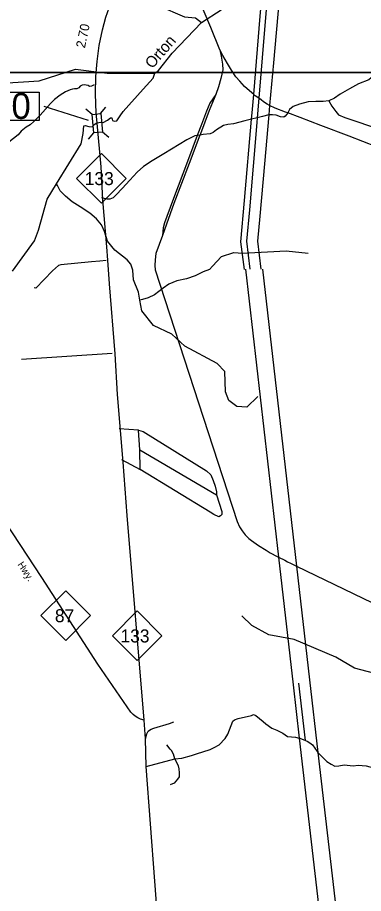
# Model space of a CAD drawing. Extents: x 2104537 to 2336408, y 34176 to 229611.
# Drawn here: x 2291783 to 2296436, y 84107 to 95887 of the extents above; entities that cross this region are included whole.
import ezdxf

# ---------------------------------------------------------------- set-up
doc = ezdxf.new("R2010")
doc.units = 0
for name, color, linetype in [('Exist Hydrographic Creek Single Shore', 7, 'Continuous'), ('Exist Hydrographic Misc Water Feature', 7, 'Continuous'), ('Exist Railroad Mainline', 7, 'Continuous'), ('Exist Railroad Siding', 7, 'Continuous'), ('Exist Road Non-System Type 51', 7, 'Continuous'), ('Exist Road Primary NC Attributed', 7, 'Continuous'), ('Exist Road Primary NC Label', 7, 'Continuous'), ('Exist Road Primary NC Mileage Hundredths English Label', 7, 'Continuous'), ('Exist Road Primary NC Shield CELL', 7, 'Continuous'), ('Exist Road Primary NC Shield Number Label', 7, 'Continuous'), ('Exist Road Primary NC Structure Standard Bridge CELL', 7, 'Continuous'), ('Exist Road Primary NC Structure Standard Bridge Number Label', 7, 'Continuous'), ('Exist Utilities Electrical Transmission Line', 7, 'Continuous'), ('Map Preparation Inset Cut Line', 7, 'Continuous'), ('Old_Level_32', 7, 'Continuous')]:
    doc.layers.add(name, color=color, linetype=linetype)

msp = doc.modelspace()

# ---------------------------------------------------------------- linework, layer by layer
at = {"layer": 'Exist Hydrographic Creek Single Shore'}
for points in [[(2294257, 95821), (2294522, 95989), (2294801, 96440), (2295534, 97348), (2295844, 97958), (2296009, 98158), (2296051, 98177)], [(2292223, 96566), (2292505, 96492), (2292736, 96319), (2293675, 96047), (2294030, 95898), (2294178, 95882), (2294257, 95821)], [(2293630, 95137), (2293680, 95172), (2293861, 95408), (2294257, 95821)], [(2292308, 93652), (2292640, 94189), (2292664, 94326), (2292677, 94430), (2292691, 94434), (2292742, 94419), (2292787, 94416), (2292823, 94453), (2292843, 94467), (2292896, 94480), (2292936, 94477), (2292992, 94508), (2293035, 94538), (2293051, 94536), (2293060, 94503), (2293085, 94494), (2293119, 94498), (2293164, 94563), (2293203, 94622), (2293474, 94921), (2293606, 95072), (2293630, 95137)], [(2291716, 92474), (2292011, 92882), (2292067, 93026), (2292180, 93443), (2292308, 93652)], [(2296674, 87043), (2296315, 87138), (2296063, 87284), (2295503, 87521), (2295161, 87587), (2294935, 87709), (2294800, 87840)]]:
    msp.add_lwpolyline(points, dxfattribs=at)
at = {"layer": 'Exist Hydrographic Misc Water Feature'}
for points in [[(2288011, 93028), (2288406, 93447), (2288718, 93933), (2288934, 94044), (2289126, 94046), (2289593, 93916), (2290019, 93855), (2290351, 93908), (2290559, 94009), (2290972, 94329), (2291195, 94548), (2291326, 94834), (2291449, 94953), (2291582, 95003), (2292073, 95033), (2292563, 95194), (2292989, 95140), (2293630, 95137)], [(2293332, 92489), (2293309, 92571), (2293259, 92630), (2293090, 92759), (2292993, 92880), (2292952, 93007), (2292914, 93100), (2292847, 93181), (2292754, 93256), (2292626, 93339), (2292516, 93407), (2292430, 93484), (2292355, 93557), (2292319, 93628), (2292308, 93652)], [(2294364, 92499), (2294407, 92545), (2294528, 92671), (2294693, 92727), (2294811, 92717), (2295394, 92748), (2295694, 92716)], [(2293428, 92087), (2293410, 92193), (2293342, 92358), (2293332, 92489)], [(2294364, 92499), (2294278, 92466), (2294170, 92413), (2294057, 92372), (2293926, 92345), (2293817, 92300), (2293742, 92246), (2293627, 92157), (2293542, 92115), (2293466, 92097), (2293428, 92087)], [(2295014, 90791), (2294866, 90649), (2294732, 90655), (2294623, 90736), (2294581, 90855), (2294570, 91127), (2294469, 91234), (2294034, 91466), (2293857, 91630), (2293614, 91743), (2293454, 91943), (2293428, 92087)]]:
    msp.add_lwpolyline(points, dxfattribs=at)
at = {"layer": 'Exist Railroad Mainline'}
for points in [[(2294502, 95454), (2294381, 95751), (2294112, 96389), (2293813, 97082), (2293809, 97092), (2293651, 97464)], [(2296613, 94148), (2296244, 94289), (2295863, 94436), (2295583, 94542), (2295417, 94604), (2295388, 94614), (2295250, 94668), (2295174, 94705), (2295141, 94721), (2295093, 94754), (2295059, 94778), (2295028, 94800), (2294980, 94835), (2294960, 94852), (2294904, 94899), (2294837, 94960), (2294774, 95030), (2294718, 95091), (2294662, 95179), (2294605, 95268), (2294544, 95376), (2294502, 95454)]]:
    msp.add_lwpolyline(points, dxfattribs=at)
at = {"layer": 'Exist Railroad Siding'}
msp.add_lwpolyline([(2294502, 95454), (2294524, 95368), (2294541, 95258), (2294544, 95184), (2294518, 95066), (2294487, 94954), (2294448, 94851), (2294362, 94635), (2294242, 94322), (2294236, 94305), (2294093, 93923), (2293887, 93387), (2293788, 93107), (2293731, 92954), (2293686, 92834), (2293642, 92713), (2293635, 92629), (2293630, 92551), (2293635, 92492), (2294736, 89108), (2294769, 89038), (2294804, 88983), (2294845, 88930), (2294894, 88881), (2294931, 88853), (2295022, 88789), (2295125, 88723), (2295180, 88690), (2295273, 88640), (2295293, 88630), (2295376, 88589), (2295416, 88569), (2295453, 88551), (2295536, 88511), (2296806, 87895)], dxfattribs=at)
at = {"layer": 'Exist Road Non-System Type 51'}
for p, q in [((2295007, 94539), (2294932, 94521)), ((2295076, 94555), (2295007, 94539)), ((2295163, 94576), (2295076, 94555)), ((2294236, 94305), (2294201, 94300)), ((2291835, 91291), (2293056, 91374)), ((2293410, 90339), (2293151, 90357)), ((2293429, 90073), (2293410, 90339)), ((2293432, 89807), (2293429, 90073)), ((2293429, 90073), (2294459, 89467)), ((2293181, 89944), (2293432, 89807)), ((2293513, 85815), (2293899, 85919))]:
    msp.add_line(p, q, dxfattribs=at)
for points in [[(2297021, 95198), (2296933, 95174), (2296833, 95172), (2296735, 95177), (2296651, 95162), (2296572, 95101), (2296510, 95049), (2296371, 94995), (2296246, 94928), (2296124, 94854), (2296047, 94800), (2295972, 94765)], [(2292812, 94982), (2292779, 94964), (2292751, 94958), (2292733, 94972), (2292708, 94979), (2292683, 94983), (2292651, 94975), (2292626, 94964), (2292609, 94942), (2292581, 94926), (2292551, 94927), (2292523, 94925), (2292489, 94915), (2292429, 94886), (2292356, 94842), (2292282, 94783), (2292227, 94732), (2292089, 94573), (2292004, 94490), (2291952, 94445), (2291900, 94411), (2291833, 94360), (2291790, 94310), (2291665, 94210)], [(2295972, 94765), (2295892, 94756), (2295797, 94757), (2295693, 94752), (2295576, 94720), (2295492, 94688), (2295443, 94651), (2295417, 94604)], [(2295972, 94765), (2296008, 94693), (2296063, 94622), (2296101, 94578), (2296186, 94541), (2296676, 94376)], [(2295417, 94604), (2295407, 94587), (2295384, 94558), (2295366, 94546), (2295318, 94553), (2295261, 94573), (2295213, 94578), (2295163, 94576), (2295163, 94576)], [(2294932, 94521), (2294838, 94498), (2294688, 94459), (2294613, 94450), (2294553, 94435), (2294460, 94378), (2294414, 94342), (2294372, 94321), (2294280, 94312), (2294236, 94305)], [(2294201, 94300), (2294166, 94295), (2294061, 94244), (2293749, 94052), (2293592, 93960), (2293477, 93885), (2293394, 93806), (2293293, 93701), (2293192, 93588), (2293109, 93501), (2293069, 93464), (2293024, 93444), (2292986, 93444), (2292911, 93462)], [(2292974, 92620), (2292892, 92609), (2292776, 92602), (2292365, 92560), (2292335, 92550), (2292255, 92481), (2292029, 92247), (2292005, 92252)], [(2293410, 90339), (2293474, 90320), (2294326, 89790), (2294382, 89737), (2294413, 89660), (2294440, 89584), (2294460, 89507), (2294459, 89467)], [(2294459, 89467), (2294533, 89246), (2294532, 89202), (2294514, 89187), (2294492, 89173), (2294422, 89202), (2294375, 89235), (2293432, 89807)], [(2293899, 85919), (2293993, 85929), (2294124, 85963), (2294191, 85987), (2294373, 86042), (2294428, 86069), (2294497, 86108), (2294576, 86192), (2294612, 86249), (2294679, 86426), (2294699, 86442), (2294751, 86461), (2294928, 86501), (2294956, 86513), (2294986, 86500), (2295088, 86418), (2295122, 86387), (2295203, 86330), (2295270, 86303), (2295351, 86261), (2295415, 86220), (2295520, 86210), (2295573, 86196)], [(2293504, 86186), (2293522, 86255), (2293542, 86290), (2293556, 86303), (2293579, 86316), (2293615, 86331), (2293828, 86394), (2293887, 86416)], [(2293899, 85919), (2293883, 85983), (2293855, 86032), (2293836, 86046), (2293789, 86107)], [(2295573, 86196), (2295578, 86195), (2295656, 86165)], [(2295656, 86165), (2295687, 86153), (2295733, 86120)], [(2295733, 86120), (2295752, 86105), (2295813, 86018), (2295824, 86005)], [(2295824, 86005), (2295856, 85969), (2295944, 85884), (2296000, 85847), (2296051, 85818), (2296103, 85823), (2296177, 85837), (2296295, 85823), (2296363, 85832), (2296473, 85824), (2296604, 85789), (2296778, 85762)], [(2293899, 85919), (2293944, 85826), (2293953, 85784), (2293958, 85732), (2293955, 85676), (2293936, 85644), (2293889, 85589), (2293835, 85568)]]:
    msp.add_lwpolyline(points, dxfattribs=at)
at = {"layer": 'Exist Road Primary NC Attributed'}
for points in [[(2292854, 94469), (2292840, 94600), (2292831, 94862), (2292837, 95092), (2292852, 95293), (2292881, 95512), (2292925, 95722), (2292971, 95891), (2293015, 96019), (2293053, 96124), (2293190, 96439), (2293277, 96634), (2293395, 96880), (2293666, 97460)], [(2293487, 86438), (2293258, 89192), (2293202, 89907), (2293129, 90816), (2293098, 91364), (2293021, 92306), (2292997, 92624), (2292986, 92801), (2292930, 93437), (2292907, 93880), (2292855, 94466), (2292854, 94469)], [(2293487, 86438), (2293439, 86452), (2293401, 86471), (2293365, 86494), (2293339, 86514), (2293309, 86544), (2292865, 87193), (2292111, 88355), (2291137, 89833), (2290595, 90695), (2290388, 91026)], [(2294071, 78727), (2294046, 79076), (2294014, 79431), (2293962, 80225), (2293835, 81699), (2293766, 82493), (2293760, 82564), (2293753, 82652), (2293747, 82733), (2293513, 85815), (2293504, 86186), (2293487, 86438)]]:
    msp.add_lwpolyline(points, dxfattribs=at)
at = {"layer": 'Exist Road Primary NC Shield CELL'}
for points in [[(2292578, 93723), (2292911, 94056), (2293244, 93723), (2292911, 93390)], [(2292098, 87844), (2292431, 88177), (2292764, 87844), (2292431, 87511)], [(2293059, 87573), (2293392, 87906), (2293725, 87573), (2293392, 87240)]]:
    msp.add_lwpolyline(points, close=True, dxfattribs=at)
at = {"layer": 'Exist Road Primary NC Structure Standard Bridge CELL'}
for p, q in [((2292787, 94584), (2292701, 94656)), ((2292900, 94594), (2292973, 94680)), ((2292736, 94250), (2292809, 94337)), ((2293011, 94274), (2292924, 94347))]:
    msp.add_line(p, q, dxfattribs=at)
msp.add_lwpolyline([(2292809, 94337), (2292787, 94584), (2292902, 94594), (2292924, 94347)], close=True, dxfattribs=at)
at = {"layer": 'Exist Road Primary NC Structure Standard Bridge Number Label'}
msp.add_line((2292739, 94502), (2292143, 94689), dxfattribs=at)
msp.add_lwpolyline([(2291429, 94885), (2292073, 94885), (2292073, 94503), (2291429, 94503)], close=True, dxfattribs=at)
at = {"layer": 'Exist Utilities Electrical Transmission Line'}
for p, q in [((2295028, 94800), (2295007, 94539)), ((2295174, 94705), (2295163, 94576)), ((2294847, 92503), (2295293, 88630)), ((2295077, 92501), (2295536, 88511)), ((2295293, 88630), (2295491, 86911)), ((2295536, 88511), (2295712, 86981)), ((2295656, 86165), (2295567, 86935)), ((2295712, 86981), (2295824, 86005)), ((2295491, 86911), (2295573, 86196))]:
    msp.add_line(p, q, dxfattribs=at)
for points in [[(2295532, 98791), (2295488, 98284), (2295302, 96140), (2295224, 95276), (2295174, 94705)], [(2295353, 98614), (2295349, 98569), (2295237, 97314), (2295116, 95889), (2295028, 94800)], [(2294960, 94852), (2295047, 95904), (2295152, 97081), (2295284, 98464), (2295292, 98553)], [(2294448, 94851), (2294369, 94733), (2294324, 94628), (2294257, 94448), (2294201, 94300)], [(2294932, 94521), (2294939, 94604), (2294960, 94852)], [(2294835, 92500), (2294786, 92870), (2294836, 93425), (2294932, 94521)], [(2295007, 94539), (2295002, 94474), (2294903, 93300), (2294864, 92881), (2294907, 92501)], [(2295163, 94576), (2295105, 93919), (2295042, 93217), (2295012, 92880), (2295055, 92502)], [(2294201, 94300), (2294081, 93985), (2293867, 93415), (2293761, 93124), (2293744, 93060), (2293731, 92954)], [(2295573, 86196), (2295942, 82984), (2296400, 82341)], [(2295824, 86005), (2296095, 83649), (2296698, 82680), (2297449, 81624)]]:
    msp.add_lwpolyline(points, dxfattribs=at)
at = {"layer": 'Map Preparation Inset Cut Line'}
for points in [[(2259069, 139141), (2259069, 100213), (2262949, 100213), (2262949, 95147), (2307383, 95147), (2307383, 139141)], [(2319544, 95147), (2262949, 95147), (2262949, 70118), (2244094, 70118), (2244094, 50898), (2300689, 50898), (2300689, 65052), (2319544, 65052)]]:
    msp.add_lwpolyline(points, close=True, dxfattribs=at)

# ---------------------------------------------------------------- texts
at = {"layer": 'Exist Road Primary NC Label'}
msp.add_text('Hwy.', height=95, rotation=303.0012, dxfattribs=at).set_placement((2291779, 88531))
at = {"layer": 'Exist Road Primary NC Mileage Hundredths English Label'}
msp.add_text('2.70', height=125, rotation=78.2368, dxfattribs=at).set_placement((2292689, 95469))
at = {"layer": 'Exist Road Primary NC Shield Number Label'}
for s, p in [('133', (2292687, 93633)), ('87', (2292286, 87755)), ('133', (2293168, 87483))]:
    msp.add_text(s, height=175, dxfattribs=at).set_placement(p)
at = {"layer": 'Exist Road Primary NC Structure Standard Bridge Number Label'}
msp.add_text('50', height=350, dxfattribs=at).set_placement((2291441, 94523))
at = {"layer": 'Old_Level_32'}
msp.add_text('Orton', height=150, rotation=49.0103, dxfattribs=at).set_placement((2293595, 95189))

doc.saveas('drawing.dxf')
